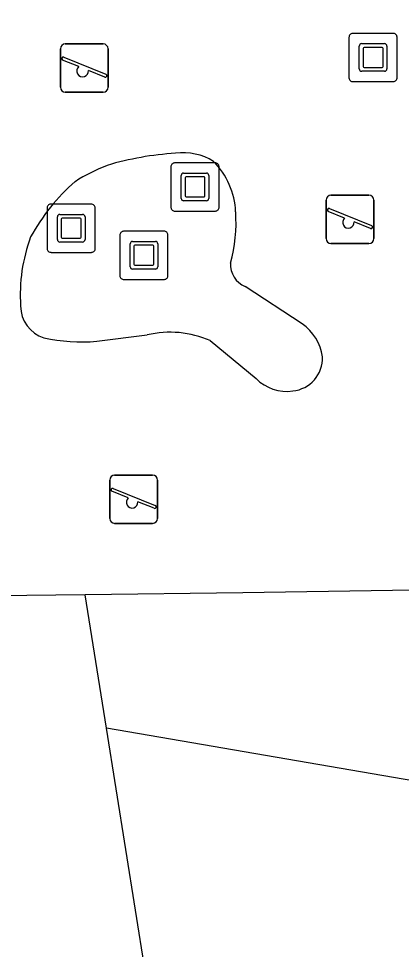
# Model space of a CAD drawing. Extents: x 156414 to 157775, y 382335 to 383765.
# Drawn here: x 157058.34 to 157066.29, y 382555.95 to 382575.28 of the extents above; entities that cross this region are included whole.
import ezdxf

# ---------------------------------------------------------------- set-up
doc = ezdxf.new("R2010")
doc.units = 0
for name, color, linetype in [('IMGEO_Berm_groen', 7, 'Continuous'), ('IMGEO_Groenvoorziening', 7, 'Continuous'), ('IMGEO_Kunstobject', 7, 'Continuous'), ('IMGEO_Speelvoorziening', 7, 'Continuous')]:
    doc.layers.add(name, color=color, linetype=linetype)

msp = doc.modelspace()

# ---------------------------------------------------------------- linework, layer by layer
at = {"layer": 'IMGEO_Berm_groen'}
for points in [[(156887.078, 382336.95), (156893.199, 382344.307), (157056.005, 382537.641), (157057.216, 382539.327), (157058.277, 382541.11), (157059.182, 382542.978), (157059.923, 382544.917), (157060.494, 382546.913), (157060.892, 382548.95), (157061.114, 382551.013), (157061.158, 382553.088), (157061.023, 382555.16), (157060.161, 382560.549)], [(157074.961, 382558.008), (157060.161, 382560.549)]]:
    msp.add_lwpolyline(points, dxfattribs=at)
at = {"layer": 'IMGEO_Groenvoorziening'}
for points in [[(157059.718, 382563.318), (157044.542, 382563.143), (157058.303, 382579.294)], [(157064.235, 382568.944), (157063.045, 382569.721)], [(157059.96, 382568.582), (157061.009, 382568.714)], [(157062.321, 382568.596), (157063.277, 382567.808)], [(157072.334, 382563.503), (157062.998, 382563.356), (157059.718, 382563.318)], [(157060.161, 382560.549), (157059.718, 382563.318)]]:
    msp.add_lwpolyline(points, dxfattribs=at)
for centre, radius, start, end in [((157061.995, 382566.112), 6.388, 93.5665, 106.5094), ((157061.756, 382571.286), 1.212, 58.4398, 97.4695), ((157061.487, 382568.833), 3.646, 111.0111, 122.8031), ((157061.265, 382571.2), 1.586, 2.5898, 44.8468), ((157062.282, 382568.713), 4.221, 131.0125, 151.1463), ((157059.622, 382571.057), 3.235, 344.7326, 3.8144), ((157061.889, 382569.541), 3.518, 159.9041, 183.668), ((157063.241, 382570.18), 0.499, 177.0742, 246.8514), ((157059.077, 382569.319), 0.699, 180.2063, 252.1664), ((157063.645, 382568.111), 1.021, 8.4608, 54.7167), ((157061.49, 382566.71), 2.061, 66.2239, 103.4975), ((157059.656, 382572.394), 3.824, 258.0327, 274.561), ((157063.973, 382568.232), 0.682, 275.2789, 2.3951), ((157063.907, 382568.427), 0.884, 224.4967, 278.3619)]:
    msp.add_arc(centre, radius, start, end, dxfattribs=at)
at = {"layer": 'IMGEO_Kunstobject'}
for p, q in [((157066.121, 382574.976), (157065.28, 382574.976)), ((157066.121, 382574.976), (157065.28, 382574.976)), ((157066.205, 382574.06), (157066.205, 382574.901)), ((157066.205, 382574.06), (157066.205, 382574.901)), ((157065.205, 382574.892), (157065.205, 382574.051)), ((157065.205, 382574.892), (157065.205, 382574.051)), ((157065.419, 382574.24), (157065.419, 382574.714)), ((157065.469, 382574.764), (157065.943, 382574.764)), ((157065.993, 382574.714), (157065.993, 382574.24)), ((157065.499, 382574.664), (157065.499, 382574.29)), ((157065.893, 382574.684), (157065.519, 382574.684)), ((157065.913, 382574.29), (157065.913, 382574.664)), ((157065.943, 382574.19), (157065.469, 382574.19)), ((157065.519, 382574.27), (157065.893, 382574.27)), ((157065.289, 382573.976), (157066.13, 382573.976)), ((157065.289, 382573.976), (157066.13, 382573.976)), ((157061.504, 382572.203), (157061.504, 382571.362)), ((157061.504, 382572.203), (157061.504, 382571.362)), ((157062.42, 382572.287), (157061.579, 382572.287)), ((157062.42, 382572.287), (157061.579, 382572.287)), ((157062.504, 382571.371), (157062.504, 382572.212)), ((157062.504, 382571.371), (157062.504, 382572.212)), ((157061.718, 382571.551), (157061.718, 382572.025)), ((157061.768, 382572.075), (157062.242, 382572.075)), ((157062.292, 382572.025), (157062.292, 382571.551)), ((157061.798, 382571.975), (157061.798, 382571.601)), ((157062.192, 382571.995), (157061.818, 382571.995)), ((157062.212, 382571.601), (157062.212, 382571.975)), ((157059.846, 382571.43), (157059.005, 382571.43)), ((157059.846, 382571.43), (157059.005, 382571.43)), ((157062.242, 382571.501), (157061.768, 382571.501)), ((157061.818, 382571.581), (157062.192, 382571.581)), ((157058.93, 382571.346), (157058.93, 382570.505)), ((157058.93, 382571.346), (157058.93, 382570.505)), ((157059.93, 382570.514), (157059.93, 382571.355)), ((157059.93, 382570.514), (157059.93, 382571.355)), ((157061.588, 382571.287), (157062.429, 382571.287)), ((157061.588, 382571.287), (157062.429, 382571.287)), ((157059.144, 382570.694), (157059.144, 382571.168)), ((157059.194, 382571.218), (157059.668, 382571.218)), ((157059.224, 382571.118), (157059.224, 382570.744)), ((157059.618, 382571.138), (157059.244, 382571.138)), ((157059.638, 382570.744), (157059.638, 382571.118)), ((157059.718, 382571.168), (157059.718, 382570.694)), ((157061.358, 382570.868), (157060.517, 382570.868)), ((157061.358, 382570.868), (157060.517, 382570.868)), ((157059.668, 382570.644), (157059.194, 382570.644)), ((157059.244, 382570.724), (157059.618, 382570.724)), ((157060.442, 382570.784), (157060.442, 382569.943)), ((157060.442, 382570.784), (157060.442, 382569.943)), ((157060.706, 382570.656), (157061.18, 382570.656)), ((157061.442, 382569.952), (157061.442, 382570.793)), ((157061.442, 382569.952), (157061.442, 382570.793)), ((157060.656, 382570.132), (157060.656, 382570.606)), ((157060.736, 382570.556), (157060.736, 382570.182)), ((157061.13, 382570.576), (157060.756, 382570.576)), ((157061.15, 382570.182), (157061.15, 382570.556)), ((157061.23, 382570.606), (157061.23, 382570.132)), ((157059.014, 382570.43), (157059.855, 382570.43)), ((157059.014, 382570.43), (157059.855, 382570.43)), ((157061.18, 382570.082), (157060.706, 382570.082)), ((157060.756, 382570.162), (157061.13, 382570.162)), ((157060.526, 382569.868), (157061.367, 382569.868)), ((157060.526, 382569.868), (157061.367, 382569.868))]:
    msp.add_line(p, q, dxfattribs=at)
for centre, radius, start, end in [((157065.283, 382574.898), 0.0779, 92.4484, 184.2845), ((157065.283, 382574.898), 0.0779, 92.4484, 184.2845), ((157066.127, 382574.898), 0.0779, 2.4484, 94.2845), ((157066.127, 382574.898), 0.0779, 2.4484, 94.2845), ((157065.469, 382574.714), 0.05, 90, 180), ((157065.943, 382574.714), 0.05, 360, 90), ((157065.519, 382574.664), 0.02, 90, 180), ((157065.893, 382574.664), 0.02, 360, 90), ((157065.469, 382574.24), 0.05, 180, 270), ((157065.519, 382574.29), 0.02, 180, 270), ((157065.893, 382574.29), 0.02, 270, 0), ((157065.943, 382574.24), 0.05, 270, 0), ((157065.283, 382574.054), 0.0779, 182.4484, 274.2845), ((157065.283, 382574.054), 0.0779, 182.4484, 274.2845), ((157066.127, 382574.054), 0.0779, 272.4484, 4.2845), ((157066.127, 382574.054), 0.0779, 272.4484, 4.2845), ((157061.582, 382572.209), 0.0779, 92.4484, 184.2845), ((157061.582, 382572.209), 0.0779, 92.4484, 184.2845), ((157062.426, 382572.209), 0.0779, 2.4484, 94.2845), ((157062.426, 382572.209), 0.0779, 2.4484, 94.2845), ((157061.768, 382572.025), 0.05, 90, 180), ((157062.242, 382572.025), 0.05, 360, 90), ((157061.818, 382571.975), 0.02, 90, 180), ((157062.192, 382571.975), 0.02, 360, 90), ((157059.008, 382571.352), 0.0779, 92.4484, 184.2845), ((157059.008, 382571.352), 0.0779, 92.4484, 184.2845), ((157059.852, 382571.352), 0.0779, 2.4484, 94.2845), ((157059.852, 382571.352), 0.0779, 2.4484, 94.2845), ((157061.768, 382571.551), 0.05, 180, 270), ((157061.818, 382571.601), 0.02, 180, 270), ((157062.192, 382571.601), 0.02, 270, 0), ((157062.242, 382571.551), 0.05, 270, 0), ((157061.582, 382571.365), 0.0779, 182.4484, 274.2845), ((157061.582, 382571.365), 0.0779, 182.4484, 274.2845), ((157062.426, 382571.365), 0.0779, 272.4484, 4.2845), ((157062.426, 382571.365), 0.0779, 272.4484, 4.2845), ((157059.194, 382571.168), 0.05, 90, 180), ((157059.244, 382571.118), 0.02, 90, 180), ((157059.618, 382571.118), 0.02, 360, 90), ((157059.668, 382571.168), 0.05, 360, 90), ((157060.52, 382570.79), 0.0779, 92.4484, 184.2845), ((157060.52, 382570.79), 0.0779, 92.4484, 184.2845), ((157061.364, 382570.79), 0.0779, 2.4484, 94.2845), ((157061.364, 382570.79), 0.0779, 2.4484, 94.2845), ((157059.194, 382570.694), 0.05, 180, 270), ((157059.244, 382570.744), 0.02, 180, 270), ((157059.618, 382570.744), 0.02, 270, 0), ((157059.668, 382570.694), 0.05, 270, 0), ((157060.706, 382570.606), 0.05, 90, 180), ((157061.18, 382570.606), 0.05, 360, 90), ((157059.008, 382570.508), 0.0779, 182.4484, 274.2845), ((157059.008, 382570.508), 0.0779, 182.4484, 274.2845), ((157059.852, 382570.508), 0.0779, 272.4484, 4.2845), ((157059.852, 382570.508), 0.0779, 272.4484, 4.2845), ((157060.756, 382570.556), 0.02, 90, 180), ((157061.13, 382570.556), 0.02, 360, 90), ((157060.706, 382570.132), 0.05, 180, 270), ((157060.756, 382570.182), 0.02, 180, 270), ((157061.13, 382570.182), 0.02, 270, 0), ((157061.18, 382570.132), 0.05, 270, 0), ((157060.52, 382569.946), 0.0779, 182.4484, 274.2845), ((157060.52, 382569.946), 0.0779, 182.4484, 274.2845), ((157061.364, 382569.946), 0.0779, 272.4484, 4.2845), ((157061.364, 382569.946), 0.0779, 272.4484, 4.2845)]:
    msp.add_arc(centre, radius, start, end, dxfattribs=at)
at = {"layer": 'IMGEO_Speelvoorziening'}
for p, q in [((157059.307, 382574.758), (157060.097, 382574.758)), ((157060.097, 382574.758), (157059.307, 382574.758)), ((157059.207, 382573.858), (157059.207, 382574.658)), ((157059.207, 382574.658), (157059.207, 382573.858)), ((157060.197, 382574.658), (157060.197, 382573.858)), ((157060.197, 382573.858), (157060.197, 382574.658)), ((157059.59, 382574.286), (157059.251, 382574.423)), ((157059.276, 382574.483), (157060.152, 382574.13)), ((157060.128, 382574.07), (157059.788, 382574.207)), ((157060.097, 382573.758), (157059.307, 382573.758)), ((157059.307, 382573.758), (157060.097, 382573.758)), ((157064.831, 382571.615), (157065.621, 382571.615)), ((157065.621, 382571.615), (157064.831, 382571.615)), ((157064.731, 382570.715), (157064.731, 382571.515)), ((157064.731, 382571.515), (157064.731, 382570.715)), ((157065.721, 382571.515), (157065.721, 382570.715)), ((157065.721, 382570.715), (157065.721, 382571.515)), ((157065.114, 382571.143), (157064.775, 382571.28)), ((157064.8, 382571.34), (157065.676, 382570.987)), ((157065.652, 382570.927), (157065.312, 382571.064)), ((157065.621, 382570.615), (157064.831, 382570.615)), ((157064.831, 382570.615), (157065.621, 382570.615)), ((157060.234, 382564.902), (157060.234, 382565.702)), ((157060.234, 382565.702), (157060.234, 382564.902)), ((157060.334, 382565.802), (157061.124, 382565.802)), ((157061.124, 382565.802), (157060.334, 382565.802)), ((157061.224, 382565.702), (157061.224, 382564.902)), ((157061.224, 382564.902), (157061.224, 382565.702)), ((157060.617, 382565.33), (157060.278, 382565.467)), ((157060.303, 382565.527), (157061.179, 382565.174)), ((157061.155, 382565.114), (157060.815, 382565.251)), ((157061.124, 382564.802), (157060.334, 382564.802)), ((157060.334, 382564.802), (157061.124, 382564.802))]:
    msp.add_line(p, q, dxfattribs=at)
for centre, radius, start, end in [((157059.307, 382574.658), 0.1, 90, 180), ((157059.307, 382574.658), 0.1, 90, 180), ((157060.097, 382574.658), 0.1, 0, 90), ((157060.097, 382574.658), 0.1, 360, 90), ((157059.264, 382574.453), 0.0327, 68.078, 248.078), ((157059.669, 382574.196), 0.12, 130.9928, 5.1632), ((157060.14, 382574.1), 0.0327, 248.078, 68.078), ((157059.307, 382573.858), 0.1, 180, 270), ((157059.307, 382573.858), 0.1, 180, 270), ((157060.097, 382573.858), 0.1, 270, 0), ((157060.097, 382573.858), 0.1, 270, 0), ((157064.831, 382571.515), 0.1, 90, 180), ((157064.831, 382571.515), 0.1, 90, 180), ((157065.621, 382571.515), 0.1, 0, 90), ((157065.621, 382571.515), 0.1, 360, 90), ((157064.788, 382571.31), 0.0327, 68.078, 248.078), ((157065.193, 382571.053), 0.12, 130.9928, 5.1632), ((157065.664, 382570.957), 0.0327, 248.078, 68.078), ((157064.831, 382570.715), 0.1, 180, 270), ((157064.831, 382570.715), 0.1, 180, 270), ((157065.621, 382570.715), 0.1, 270, 0), ((157065.621, 382570.715), 0.1, 270, 0), ((157060.334, 382565.702), 0.1, 90, 180), ((157060.334, 382565.702), 0.1, 90, 180), ((157061.124, 382565.702), 0.1, 0, 90), ((157061.124, 382565.702), 0.1, 360, 90), ((157060.291, 382565.497), 0.0327, 68.078, 248.078), ((157060.696, 382565.24), 0.12, 130.9928, 5.1632), ((157061.167, 382565.144), 0.0327, 248.078, 68.078), ((157060.334, 382564.902), 0.1, 180, 270), ((157060.334, 382564.902), 0.1, 180, 270), ((157061.124, 382564.902), 0.1, 270, 0), ((157061.124, 382564.902), 0.1, 270, 0)]:
    msp.add_arc(centre, radius, start, end, dxfattribs=at)

doc.saveas('drawing.dxf')
